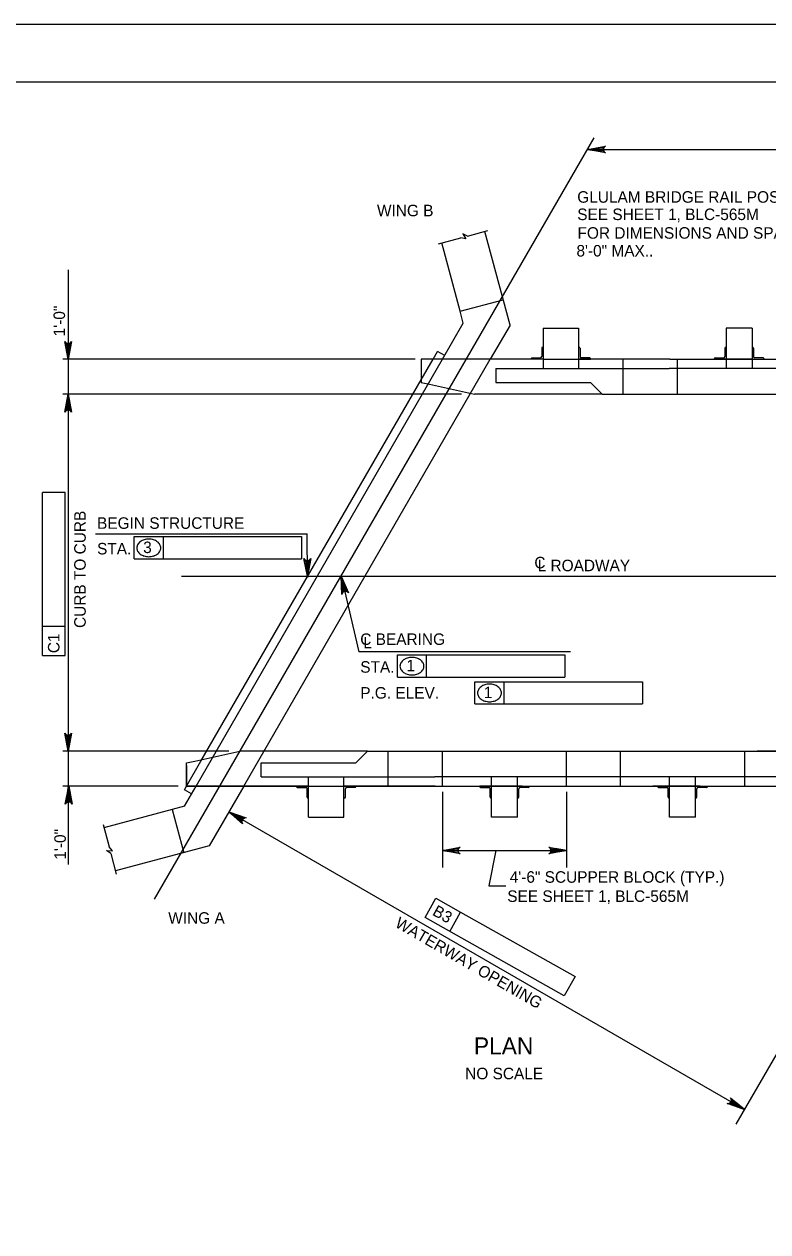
# Model space of a CAD drawing. Extents: x 638263 to 640391, y 293683 to 298655.
# Drawn here: x 638498.1 to 638691.7, y 298120.9 to 298435.5 of the extents above; entities that cross this region are included whole.
import ezdxf

# ---------------------------------------------------------------- set-up
doc = ezdxf.new("R2010")
doc.units = 0
for name, color, linetype in [('2', 7, 'Continuous'), ('3', 7, 'Continuous'), ('4', 7, 'Continuous'), ('PLT-BNDY', 7, 'Continuous')]:
    doc.layers.add(name, color=color, linetype=linetype)

msp = doc.modelspace()

# ---------------------------------------------------------------- linework, layer by layer
at = {"layer": '2'}
for p, q in [((638475.46, 298420.46), (639261.46, 298420.46)), ((638624.63, 298357.09), (638618.09, 298381.49)), ((638611.61, 298360.69), (638606.84, 298378.48)), ((638611.61, 298360.69), (638622.85, 298363.7)), ((638612.45, 298357.54), (638611.61, 298360.69)), ((638607.06, 298348.19), (638612.45, 298357.54)), ((638624.63, 298357.09), (638619.49, 298348.19)), ((638633.24, 298356.28), (638642.47, 298356.28)), ((638633.24, 298356.28), (638633.24, 298345.79)), ((638642.47, 298356.28), (638642.47, 298345.79)), ((638687.63, 298356.28), (638680.9, 298356.28)), ((638680.9, 298356.28), (638680.9, 298345.79)), ((638687.63, 298356.28), (638687.63, 298345.79)), ((638632.87, 298351.1), (638632.87, 298348.91)), ((638633.05, 298351.28), (638633.23, 298351.28)), ((638633.23, 298351.28), (638633.23, 298348.19)), ((638642.65, 298351.28), (638642.47, 298351.28)), ((638642.47, 298351.28), (638642.47, 298348.19)), ((638642.84, 298351.1), (638642.84, 298348.91)), ((638680.54, 298351.1), (638680.54, 298348.91)), ((638680.72, 298351.28), (638680.9, 298351.28)), ((638680.9, 298351.28), (638680.9, 298348.19)), ((638687.81, 298351.28), (638687.63, 298351.28)), ((638687.63, 298351.28), (638687.63, 298348.19)), ((638687.99, 298351.1), (638687.99, 298348.91)), ((638542.87, 298237.01), (638607.06, 298348.19)), ((638555.3, 298237.01), (638619.49, 298348.19)), ((638601.49, 298342.81), (638604.6, 298348.19)), ((638601.49, 298348.19), (638601.49, 298342.16)), ((638633.24, 298348.19), (638601.49, 298348.19)), ((638604.6, 298348.19), (638605.77, 298350.21)), ((638607.61, 298349.15), (638605.77, 298350.21)), ((638630.14, 298348.37), (638630.14, 298348.19)), ((638633.23, 298348.19), (638630.14, 298348.19)), ((638630.33, 298348.55), (638632.51, 298348.55)), ((638633.24, 298348.19), (638642.47, 298348.19)), ((638642.47, 298348.19), (638645.56, 298348.19)), ((638666.18, 298348.19), (638642.47, 298348.19)), ((638645.38, 298348.55), (638643.2, 298348.55)), ((638645.56, 298348.37), (638645.56, 298348.19)), ((638654.02, 298348.19), (638654.02, 298339.07)), ((638666.26, 298348.19), (638813.35, 298348.19)), ((638668.09, 298348.19), (638668.09, 298339.07)), ((638677.81, 298348.37), (638677.81, 298348.19)), ((638680.9, 298348.19), (638677.81, 298348.19)), ((638677.99, 298348.55), (638680.17, 298348.55)), ((638687.63, 298348.19), (638680.9, 298348.19)), ((638687.63, 298348.19), (638690.72, 298348.19)), ((638690.53, 298348.55), (638688.35, 298348.55)), ((638690.72, 298348.37), (638690.72, 298348.19)), ((638620.91, 298345.79), (638666.09, 298345.79)), ((638620.91, 298345.79), (638620.91, 298342.16)), ((638793.93, 298345.79), (638666.09, 298345.79)), ((638544.15, 298243.5), (638601.49, 298342.81)), ((638601.49, 298342.16), (638603.66, 298341.67)), ((638603.66, 298341.67), (638615.34, 298339.07)), ((638620.91, 298342.16), (638645.55, 298342.16)), ((638648.64, 298339.07), (638645.55, 298342.16)), ((638648.64, 298339.07), (638615.34, 298339.07)), ((638648.64, 298339.07), (638664.8, 298339.07)), ((638648.64, 298339.07), (638799.5, 298339.07)), ((638542.57, 298243.53), (638554.25, 298246.13)), ((638587.55, 298246.13), (638554.25, 298246.13)), ((638587.55, 298246.13), (638584.46, 298243.04)), ((638587.55, 298246.13), (638603.71, 298246.13)), ((638587.55, 298246.13), (638738.41, 298246.13)), ((638592.93, 298237.01), (638592.93, 298246.13)), ((638607, 298237.01), (638607, 298246.13)), ((638639.34, 298237.01), (638639.34, 298246.13)), ((638653.37, 298237.01), (638653.37, 298246.13)), ((638685.71, 298237.01), (638685.71, 298246.13)), ((638705.11, 298246.13), (638688.95, 298246.13)), ((638540.4, 298243.04), (638542.57, 298243.53)), ((638540.4, 298237.01), (638540.4, 298243.04)), ((638540.4, 298242.4), (638540.4, 298237.01)), ((638540.41, 298237.01), (638544.15, 298243.5)), ((638559.82, 298243.04), (638584.46, 298243.04)), ((638559.82, 298239.41), (638559.82, 298243.04)), ((638559.82, 298239.41), (638605, 298239.41)), ((638572.15, 298228.92), (638572.15, 298239.41)), ((638581.38, 298228.92), (638581.38, 298239.41)), ((638732.84, 298239.41), (638605, 298239.41)), ((638619.81, 298228.92), (638619.81, 298239.41)), ((638626.54, 298228.92), (638626.54, 298239.41)), ((638666.17, 298228.92), (638666.17, 298239.41)), ((638672.9, 298228.92), (638672.9, 298239.41)), ((638539.84, 298231.76), (638542.87, 298237.01)), ((638539.86, 298236.06), (638540.41, 298237.01)), ((638541.7, 298234.99), (638539.86, 298236.06)), ((638540.4, 298237.01), (638752.28, 298237.01)), ((638572.15, 298237.01), (638540.4, 298237.01)), ((638555.3, 298237.01), (638546.31, 298221.44)), ((638569.05, 298236.83), (638569.05, 298237.01)), ((638572.15, 298237.01), (638569.05, 298237.01)), ((638569.24, 298236.65), (638571.42, 298236.65)), ((638571.78, 298234.1), (638571.78, 298236.29)), ((638572.15, 298237.01), (638581.38, 298237.01)), ((638572.15, 298233.92), (638572.15, 298237.01)), ((638581.38, 298237.01), (638584.47, 298237.01)), ((638605.09, 298237.01), (638581.38, 298237.01)), ((638581.38, 298233.92), (638581.38, 298237.01)), ((638581.75, 298234.1), (638581.75, 298236.29)), ((638584.29, 298236.65), (638582.11, 298236.65)), ((638584.47, 298236.83), (638584.47, 298237.01)), ((638605.17, 298237.01), (638752.26, 298237.01)), ((638616.72, 298236.83), (638616.72, 298237.01)), ((638619.81, 298237.01), (638616.72, 298237.01)), ((638616.9, 298236.65), (638619.08, 298236.65)), ((638627.79, 298237.01), (638618.55, 298237.01)), ((638619.45, 298234.1), (638619.45, 298236.29)), ((638626.54, 298237.01), (638619.81, 298237.01)), ((638619.81, 298233.92), (638619.81, 298237.01)), ((638626.54, 298233.92), (638626.54, 298237.01)), ((638626.54, 298237.01), (638629.63, 298237.01)), ((638626.9, 298234.1), (638626.9, 298236.29)), ((638629.45, 298236.65), (638627.26, 298236.65)), ((638629.63, 298236.83), (638629.63, 298237.01)), ((638664.92, 298237.01), (638661.83, 298237.01)), ((638663.08, 298236.83), (638663.08, 298237.01)), ((638666.17, 298237.01), (638663.08, 298237.01)), ((638663.26, 298236.65), (638665.45, 298236.65)), ((638674.15, 298237.01), (638664.92, 298237.01)), ((638665.81, 298234.1), (638665.81, 298236.29)), ((638672.9, 298237.01), (638666.17, 298237.01)), ((638666.17, 298233.92), (638666.17, 298237.01)), ((638672.9, 298233.92), (638672.9, 298237.01)), ((638672.9, 298237.01), (638675.99, 298237.01)), ((638673.26, 298234.1), (638673.26, 298236.29)), ((638675.81, 298236.65), (638673.63, 298236.65)), ((638674.15, 298237.01), (638677.25, 298237.01)), ((638675.99, 298236.83), (638675.99, 298237.01)), ((638539.84, 298231.76), (638536.69, 298230.92)), ((638571.96, 298233.92), (638572.15, 298233.92)), ((638581.56, 298233.92), (638581.38, 298233.92)), ((638619.63, 298233.92), (638619.81, 298233.92)), ((638626.72, 298233.92), (638626.54, 298233.92)), ((638665.99, 298233.92), (638666.17, 298233.92)), ((638673.08, 298233.92), (638672.9, 298233.92)), ((638536.69, 298230.92), (638518.9, 298226.15)), ((638536.69, 298230.92), (638539.7, 298219.67)), ((638572.15, 298228.92), (638581.38, 298228.92)), ((638626.54, 298228.92), (638619.81, 298228.92)), ((638672.9, 298228.92), (638666.17, 298228.92)), ((638546.31, 298221.44), (638521.91, 298214.91))]:
    msp.add_line(p, q, dxfattribs=at)
for centre, radius, start, end in [((638633.05, 298351.1), 0.182, 90, 179.9984), ((638642.65, 298351.1), 0.182, 0.0016, 90), ((638680.72, 298351.1), 0.182, 90, 179.9984), ((638687.81, 298351.1), 0.182, 0.0016, 90), ((638630.33, 298348.37), 0.182, 90, 179.9984), ((638632.51, 298348.91), 0.364, 270, 359.9984), ((638643.2, 298348.91), 0.364, 180.0016, 270), ((638645.38, 298348.37), 0.182, 0.0016, 90), ((638677.99, 298348.37), 0.182, 90, 179.9984), ((638680.17, 298348.91), 0.364, 270, 359.9984), ((638688.35, 298348.91), 0.364, 180.0016, 270), ((638690.53, 298348.37), 0.182, 0.0016, 90), ((638569.24, 298236.83), 0.182, 180.0016, 270), ((638571.42, 298236.29), 0.364, 0.0016, 90), ((638582.11, 298236.29), 0.364, 90, 179.9984), ((638584.29, 298236.83), 0.182, 270, 359.9984), ((638616.9, 298236.83), 0.182, 180.0016, 270), ((638619.08, 298236.29), 0.364, 0.0016, 90), ((638627.26, 298236.29), 0.364, 90, 179.9984), ((638629.45, 298236.83), 0.182, 270, 359.9984), ((638663.26, 298236.83), 0.182, 180.0016, 270), ((638665.45, 298236.29), 0.364, 0.0016, 90), ((638673.63, 298236.29), 0.364, 90, 179.9984), ((638675.81, 298236.83), 0.182, 270, 359.9984), ((638571.96, 298234.1), 0.182, 180.0016, 270), ((638581.56, 298234.1), 0.182, 270, 359.9984), ((638619.63, 298234.1), 0.182, 180.0016, 270), ((638626.72, 298234.1), 0.182, 270, 359.9984), ((638665.99, 298234.1), 0.182, 180.0016, 270), ((638673.08, 298234.1), 0.182, 270, 359.9984)]:
    msp.add_arc(centre, radius, start, end, dxfattribs=at)
at = {"layer": '3'}
for p, q in [((638532.1, 298207.59), (638646.54, 298405.82)), ((638605.98, 298378.25), (638611.81, 298379.81)), ((638613.15, 298379.51), (638611.81, 298379.81)), ((638612.29, 298380.81), (638613.15, 298379.51)), ((638613.54, 298380.28), (638612.29, 298380.81)), ((638613.54, 298380.28), (638618.88, 298381.71)), ((638518.66, 298227.02), (638520.23, 298221.18)), ((638520.69, 298219.45), (638519.6, 298220.27)), ((638519.6, 298220.27), (638521.15, 298220.17)), ((638521.15, 298220.17), (638520.23, 298221.18)), ((638520.69, 298219.45), (638522.12, 298214.11))]:
    msp.add_line(p, q, dxfattribs=at)
at = {"layer": '4'}
for p, q in [((638644.81, 298402.81), (638836.22, 298402.81)), ((638509.61, 298371.5), (638509.61, 298216.64)), ((638599.92, 298348.19), (638508.17, 298348.19)), ((638612.02, 298339.07), (638508.17, 298339.07)), ((638508.77, 298313.51), (638502.87, 298313.51)), ((638502.87, 298278.56), (638502.87, 298313.51)), ((638508.77, 298270.99), (638508.77, 298313.51)), ((638516.73, 298302.75), (638571.81, 298302.75)), ((638526.78, 298296.22), (638526.78, 298301.98)), ((638526.78, 298301.98), (638534.36, 298301.98)), ((638534.36, 298296.22), (638534.36, 298301.98)), ((638534.36, 298301.98), (638570.37, 298301.98)), ((638570.37, 298301.98), (638570.37, 298296.22)), ((638571.87, 298291.65), (638571.81, 298302.75)), ((638526.78, 298296.22), (638570.37, 298296.22)), ((638539.12, 298291.65), (638824.14, 298291.65)), ((638580.63, 298291.65), (638585.25, 298271.95)), ((638502.87, 298270.99), (638502.87, 298278.56)), ((638508.77, 298278.55), (638502.87, 298278.56)), ((638502.87, 298270.99), (638508.77, 298270.99)), ((638640.33, 298271.95), (638585.25, 298271.95)), ((638595.3, 298271.18), (638602.88, 298271.18)), ((638595.3, 298265.41), (638595.3, 298271.18)), ((638602.88, 298265.41), (638602.88, 298271.18)), ((638602.88, 298271.18), (638638.89, 298271.18)), ((638638.89, 298271.18), (638638.89, 298265.41)), ((638595.3, 298265.41), (638638.89, 298265.41)), ((638615.49, 298258.45), (638615.49, 298264.21)), ((638615.49, 298264.21), (638623.07, 298264.21)), ((638623.07, 298258.45), (638623.07, 298264.21)), ((638623.07, 298264.21), (638659.08, 298264.21)), ((638659.08, 298264.21), (638659.08, 298258.45)), ((638615.49, 298258.45), (638659.08, 298258.45)), ((638551.45, 298246.13), (638508.17, 298246.13)), ((638538.26, 298237.01), (638508.17, 298237.01)), ((638607, 298235.48), (638607, 298215.84)), ((638639.34, 298235.48), (638639.34, 298215.84)), ((638551.41, 298230.28), (638685.64, 298152.78)), ((638728.37, 298226.78), (638683.43, 298148.94)), ((638607, 298220.27), (638639.34, 298220.27)), ((638620.96, 298220.27), (638619.11, 298211.04)), ((638619.11, 298211.04), (638623.54, 298211.04)), ((638602.51, 298202.76), (638605.34, 298207.79)), ((638605.34, 298207.79), (638611.75, 298204.19)), ((638608.92, 298199.16), (638611.75, 298204.19)), ((638611.75, 298204.19), (638641.54, 298187.44)), ((638638.71, 298182.42), (638602.51, 298202.76)), ((638641.54, 298187.44), (638638.71, 298182.42))]:
    msp.add_line(p, q, dxfattribs=at)
for points in [[(638644.81, 298402.81), (638649.47, 298403.68), (638649.11, 298403.44), (638648.93, 298403.12), (638648.87, 298402.81), (638648.93, 298402.5), (638649.11, 298402.19), (638649.47, 298401.94), (638644.81, 298402.81), (638649.11, 298402.19), (638648.93, 298402.5), (638644.81, 298402.81), (638648.87, 298402.81), (638648.93, 298403.12), (638644.81, 298402.81), (638649.11, 298403.44)], [(638509.61, 298348.19), (638508.74, 298352.85), (638508.98, 298352.49), (638509.3, 298352.31), (638509.61, 298352.25), (638509.92, 298352.31), (638510.23, 298352.49), (638510.48, 298352.85), (638509.61, 298348.19), (638510.23, 298352.49), (638509.92, 298352.31), (638509.61, 298348.19), (638509.61, 298352.25), (638509.3, 298352.31), (638509.61, 298348.19), (638508.98, 298352.49)], [(638509.61, 298339.07), (638510.48, 298334.41), (638510.23, 298334.76), (638509.92, 298334.95), (638509.61, 298335), (638509.3, 298334.95), (638508.98, 298334.76), (638508.74, 298334.41), (638509.61, 298339.07), (638508.98, 298334.76), (638509.3, 298334.95), (638509.61, 298339.07), (638509.61, 298335), (638509.92, 298334.95), (638509.61, 298339.07), (638510.23, 298334.76)], [(638571.87, 298291.65), (638570.97, 298296.3), (638571.22, 298295.95), (638571.53, 298295.76), (638571.84, 298295.71), (638572.16, 298295.77), (638572.47, 298295.95), (638572.72, 298296.31), (638571.87, 298291.65), (638572.47, 298295.95), (638572.16, 298295.77), (638571.87, 298291.65), (638571.84, 298295.71), (638571.53, 298295.76), (638571.87, 298291.65), (638571.22, 298295.95)], [(638580.63, 298291.65), (638582.54, 298287.31), (638582.22, 298287.6), (638581.87, 298287.71), (638581.56, 298287.69), (638581.26, 298287.57), (638581, 298287.32), (638580.84, 298286.91), (638580.63, 298291.65), (638581, 298287.32), (638581.26, 298287.57), (638580.63, 298291.65), (638581.56, 298287.69), (638581.87, 298287.71), (638580.63, 298291.65), (638582.22, 298287.6)], [(638509.61, 298246.13), (638508.74, 298250.8), (638508.98, 298250.44), (638509.3, 298250.25), (638509.61, 298250.2), (638509.92, 298250.25), (638510.23, 298250.44), (638510.48, 298250.8), (638509.61, 298246.13), (638510.23, 298250.44), (638509.92, 298250.25), (638509.61, 298246.13), (638509.61, 298250.2), (638509.3, 298250.25), (638509.61, 298246.13), (638508.98, 298250.44)], [(638509.72, 298237), (638510.59, 298232.34), (638510.34, 298232.7), (638510.03, 298232.88), (638509.72, 298232.94), (638509.41, 298232.88), (638509.09, 298232.7), (638508.84, 298232.34), (638509.72, 298237), (638509.09, 298232.7), (638509.41, 298232.88), (638509.72, 298237), (638509.72, 298232.94), (638510.03, 298232.88), (638509.72, 298237), (638510.34, 298232.7)], [(638551.41, 298230.28), (638555.89, 298228.71), (638555.45, 298228.67), (638555.13, 298228.49), (638554.93, 298228.25), (638554.82, 298227.95), (638554.83, 298227.59), (638555.01, 298227.19), (638551.41, 298230.28), (638554.83, 298227.59), (638554.82, 298227.95), (638551.41, 298230.28), (638554.93, 298228.25), (638555.13, 298228.49), (638551.41, 298230.28), (638555.45, 298228.67)], [(638607, 298220.27), (638611.66, 298221.14), (638611.3, 298220.89), (638611.12, 298220.58), (638611.07, 298220.27), (638611.12, 298219.96), (638611.3, 298219.64), (638611.66, 298219.39), (638607, 298220.27), (638611.3, 298219.64), (638611.12, 298219.96), (638607, 298220.27), (638611.07, 298220.27), (638611.12, 298220.58), (638607, 298220.27), (638611.3, 298220.89)], [(638639.34, 298220.27), (638634.68, 298219.39), (638635.04, 298219.64), (638635.23, 298219.96), (638635.28, 298220.27), (638635.23, 298220.58), (638635.04, 298220.89), (638634.68, 298221.14), (638639.34, 298220.27), (638635.04, 298220.89), (638635.23, 298220.58), (638639.34, 298220.27), (638635.28, 298220.27), (638635.23, 298219.96), (638639.34, 298220.27), (638635.04, 298219.64)], [(638685.64, 298152.78), (638681.17, 298154.35), (638681.61, 298154.39), (638681.92, 298154.57), (638682.13, 298154.81), (638682.24, 298155.11), (638682.23, 298155.47), (638682.04, 298155.87), (638685.64, 298152.78), (638682.23, 298155.47), (638682.24, 298155.11), (638685.64, 298152.78), (638682.13, 298154.81), (638681.92, 298154.57), (638685.64, 298152.78), (638681.61, 298154.39)]]:
    msp.add_lwpolyline(points, dxfattribs=at)
for points in [[(638509.13, 298351.07), (638510.09, 298351.07), (638509.61, 298348.19)], [(638509.13, 298336.18), (638510.09, 298336.18), (638509.61, 298339.07)], [(638572.34, 298294.3), (638571.36, 298294.3), (638571.87, 298291.35)], [(638580.82, 298288.66), (638581.78, 298288.88), (638580.63, 298291.65)], [(638509.13, 298249.02), (638510.09, 298249.02), (638509.61, 298246.13)], [(638509.13, 298234.13), (638510.09, 298234.13), (638509.61, 298237.01)], [(638609.96, 298220.76), (638609.96, 298219.78), (638607, 298220.27)], [(638636.39, 298220.76), (638636.39, 298219.78), (638639.34, 298220.27)], [(638683.33, 298154.68), (638682.84, 298153.83), (638685.65, 298152.78)]]:
    msp.add_lwpolyline(points, close=True, dxfattribs=at)
for centre, radius, start, end in [((638529.84, 298298.67), 2.49, 126.3544, 150.6308), ((638530.28, 298298.07), 3.23, 106.9552, 126.3544), ((638530.57, 298297.13), 4.22, 90, 106.9552), ((638530.57, 298297.13), 4.22, 73.0448, 90), ((638530.86, 298298.07), 3.23, 53.6456, 73.0448), ((638531.3, 298298.67), 2.49, 29.3692, 53.6456), ((638529.16, 298299.05), 1.71, 150.6308, 180), ((638529.16, 298299.05), 1.71, 180, 209.3692), ((638529.84, 298299.43), 2.49, 209.3692, 233.6456), ((638531.3, 298299.43), 2.49, 306.3544, 330.6308), ((638531.97, 298299.05), 1.71, 0, 29.3692), ((638531.97, 298299.05), 1.71, 330.6308, 0), ((638530.28, 298300.03), 3.23, 233.6456, 253.0448), ((638530.57, 298300.98), 4.22, 253.0448, 270), ((638530.57, 298300.98), 4.22, 270, 286.9552), ((638530.86, 298300.03), 3.23, 286.9552, 306.3544), ((638598.36, 298267.87), 2.49, 126.3544, 150.6308), ((638598.8, 298267.27), 3.23, 106.9552, 126.3544), ((638599.09, 298266.32), 4.22, 90, 106.9552), ((638599.09, 298266.32), 4.22, 73.0448, 90), ((638599.38, 298267.27), 3.23, 53.6456, 73.0448), ((638599.82, 298267.87), 2.49, 29.3692, 53.6456), ((638597.68, 298268.25), 1.71, 150.6308, 180), ((638597.68, 298268.25), 1.71, 180, 209.3692), ((638598.36, 298268.63), 2.49, 209.3692, 233.6456), ((638598.8, 298269.23), 3.23, 233.6456, 253.0448), ((638599.09, 298270.18), 4.22, 253.0448, 270), ((638599.09, 298270.18), 4.22, 270, 286.9552), ((638599.38, 298269.23), 3.23, 286.9552, 306.3544), ((638599.82, 298268.63), 2.49, 306.3544, 330.6308), ((638600.49, 298268.25), 1.71, 0, 29.3692), ((638600.49, 298268.25), 1.71, 330.6308, 0), ((638618.55, 298260.9), 2.49, 126.3544, 150.6308), ((638618.99, 298260.3), 3.23, 106.9552, 126.3544), ((638619.28, 298259.36), 4.22, 90, 106.9552), ((638619.28, 298259.36), 4.22, 73.0448, 90), ((638619.57, 298260.3), 3.23, 53.6456, 73.0448), ((638620.01, 298260.9), 2.49, 29.3692, 53.6456), ((638617.87, 298261.28), 1.71, 150.6308, 180), ((638617.87, 298261.28), 1.71, 180, 209.3692), ((638618.55, 298261.66), 2.49, 209.3692, 233.6456), ((638620.01, 298261.66), 2.49, 306.3544, 330.6308), ((638620.68, 298261.28), 1.71, 0, 29.3692), ((638620.68, 298261.28), 1.71, 330.6308, 0), ((638618.99, 298262.26), 3.23, 233.6456, 253.0448), ((638619.28, 298263.21), 4.22, 253.0448, 270), ((638619.28, 298263.21), 4.22, 270, 286.9552), ((638619.57, 298262.26), 3.23, 286.9552, 306.3544)]:
    msp.add_arc(centre, radius, start, end, dxfattribs=at)
at = {"layer": 'PLT-BNDY'}
msp.add_lwpolyline([(638435.46, 298435.46), (639276.46, 298435.46), (639276.46, 297841.46), (638435.46, 297841.46)], close=True, dxfattribs=at)

# ---------------------------------------------------------------- texts
at = {"layer": '4'}
for s, height, p in [('GLULAM BRIDGE RAIL POST (TYP.)', 3, (638642.12, 298388.95)), ('WING B', 3, (638589.98, 298385.42)), ('SEE SHEET 1, BLC-565M', 3, (638642.12, 298384.43)), ('FOR DIMENSIONS AND SPACINGS', 3, (638642.19, 298379.58)), ('8\'-0" MAX..', 3, (638641.91, 298374.94)), ('BEGIN STRUCTURE', 3, (638517.11, 298304.02)), ('3', 3, (638529.11, 298297.7)), ('STA.', 3, (638517.11, 298297.35)), ('C', 3, (638630.95, 298293.72)), ('L ROADWAY', 3, (638631.81, 298292.98)), ('C BEARING', 3, (638585.63, 298273.78)), ('L', 3, (638586.45, 298272.87)), ('STA.', 3, (638585.63, 298266.55)), ('1', 3, (638597.64, 298266.9)), ('1', 3, (638617.82, 298259.93)), ('P.G. ELEV.', 3, (638585.63, 298259.8)), ('4\'-6" SCUPPER BLOCK (TYP.)', 3, (638624.54, 298211.84)), ('SEE SHEET 1, BLC-565M', 3, (638623.9, 298206.85)), ('WING A', 3, (638535.64, 298201.17)), ('PLAN', 4.429, (638615.22, 298167.13)), ('NO SCALE', 3, (638612.95, 298160.66))]:
    msp.add_text(s, height=height, dxfattribs=at).set_placement(p)
for s, rotation, p in [('1\'-0"', 90, (638508.77, 298354.15)), ('CURB TO CURB', 90, (638514.16, 298278.2)), ('C1', 89.9382, (638507.32, 298271.64)), ('1\'-0"', 90, (638508.98, 298217.86)), ('B3', 330.6611, (638604.19, 298203.57)), ('WATERWAY OPENING', 330, (638594.44, 298200.5))]:
    msp.add_text(s, height=3, rotation=rotation, dxfattribs=at).set_placement(p)

doc.saveas('drawing.dxf')
